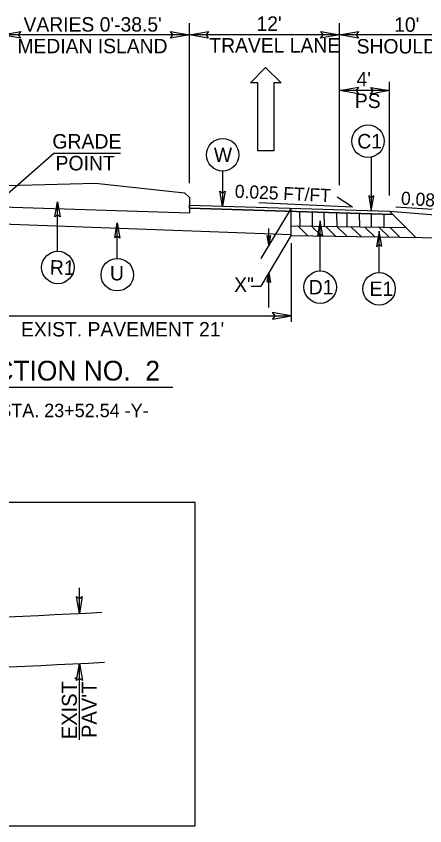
# Model space of a CAD drawing. Extents: x 2176024 to 2177225, y 75947 to 76635.
# Drawn here: x 2177029.6 to 2177062.3, y 76461.3 to 76526 of the extents above; entities that cross this region are included whole.
import ezdxf

# ---------------------------------------------------------------- set-up
doc = ezdxf.new("R2010")
doc.units = 0
for name, color, linetype in [('Exist XS Ground Line', 7, 'Continuous'), ('Old_Level_1', 7, 'Continuous'), ('Old_Level_11', 7, 'Continuous'), ('Old_Level_3', 7, 'Continuous'), ('Old_Level_4', 7, 'Continuous'), ('Prop Dimension', 7, 'Continuous'), ('Prop Pavement Schedule Description CELL', 7, 'Continuous'), ('Prop Terminator CELL', 7, 'Continuous'), ('Typical Curb CELL', 7, 'Continuous'), ('Typical Pavement Slope CELL', 7, 'Continuous'), ('Typical Pavement Slope Information CELL', 7, 'Continuous'), ('Typical Shoulder Slope CELL', 7, 'Continuous'), ('Typical Slope Point Local CELL', 7, 'Continuous'), ('Typical Terminator CELL', 7, 'Continuous'), ('Typical Text General CELL', 7, 'Continuous'), ('Typical Text Label CELL', 7, 'Continuous')]:
    doc.layers.add(name, color=color, linetype=linetype)

msp = doc.modelspace()

# ---------------------------------------------------------------- linework, layer by layer
at = {"layer": 'Exist XS Ground Line'}
msp.add_line((2177051.603, 76508.521), (2177028.462, 76509.359), dxfattribs=at)
at = {"layer": 'Old_Level_1'}
for p, q in [((2177052.307, 76509.235), (2177052.29, 76510.369)), ((2177053.304, 76509.22), (2177053.288, 76510.338)), ((2177054.244, 76509.206), (2177054.229, 76510.308)), ((2177055.262, 76509.191), (2177055.247, 76510.277)), ((2177056.076, 76509.179), (2177056.06, 76510.251)), ((2177057.073, 76509.157), (2177057.058, 76510.22)), ((2177058.014, 76509.15), (2177057.999, 76510.191)), ((2177059.032, 76509.135), (2177059.017, 76510.159)), ((2177052.96, 76508.409), (2177052.124, 76509.228)), ((2177054.05, 76508.4), (2177053.215, 76509.219)), ((2177055.169, 76508.397), (2177054.334, 76509.215)), ((2177056.062, 76508.378), (2177055.236, 76509.188)), ((2177057.203, 76508.346), (2177056.368, 76509.164)), ((2177058.293, 76508.337), (2177057.458, 76509.156)), ((2177059.412, 76508.333), (2177058.577, 76509.152)), ((2177060.306, 76508.315), (2177059.479, 76509.125)), ((2177014.801, 76496.354), (2177042.123, 76496.354))]:
    msp.add_line(p, q, dxfattribs=at)
at = {"layer": 'Old_Level_11'}
for p, q in [((2177032.62, 76515.001), (2177028.462, 76511.362)), ((2177037.952, 76515.001), (2177032.62, 76515.001)), ((2177057.997, 76514.726), (2177057.997, 76510.423)), ((2177046.118, 76513.615), (2177046.118, 76510.811)), ((2177032.919, 76507.208), (2177032.919, 76511.153)), ((2177037.695, 76506.627), (2177037.695, 76509.469)), ((2177053.911, 76505.633), (2177053.911, 76509.633)), ((2177058.619, 76505.504), (2177058.619, 76508.8))]:
    msp.add_line(p, q, dxfattribs=at)
for points in [[(2177046.325, 76512.011), (2177046.118, 76510.811), (2177045.905, 76512.018), (2177046.118, 76511.865)], [(2177057.79, 76511.623), (2177057.997, 76510.423), (2177058.21, 76511.63), (2177057.997, 76511.477)], [(2177032.712, 76509.953), (2177032.919, 76511.153), (2177033.132, 76509.946), (2177032.919, 76510.099)], [(2177037.488, 76508.269), (2177037.695, 76509.469), (2177037.908, 76508.262), (2177037.695, 76508.416)], [(2177054.118, 76508.433), (2177053.911, 76509.633), (2177053.698, 76508.427), (2177053.911, 76508.58)], [(2177058.825, 76507.6), (2177058.619, 76508.8), (2177058.405, 76507.594), (2177058.619, 76507.747)]]:
    msp.add_lwpolyline(points, close=True, dxfattribs=at)
for centre in [(2177057.732, 76515.995), (2177046.118, 76514.911), (2177032.945, 76505.912), (2177037.695, 76505.331), (2177053.911, 76504.337), (2177058.619, 76504.208)]:
    msp.add_circle(centre, 1.296, dxfattribs=at)
at = {"layer": 'Old_Level_4'}
for p, q in [((2177048.348, 76520.669), (2177049.55, 76521.891)), ((2177049.55, 76521.891), (2177050.792, 76520.669)), ((2177048.93, 76520.669), (2177048.348, 76520.669)), ((2177048.93, 76515.237), (2177048.93, 76520.669)), ((2177050.792, 76520.669), (2177050.21, 76520.669)), ((2177050.21, 76520.669), (2177050.21, 76515.237)), ((2177050.21, 76515.237), (2177048.93, 76515.237))]:
    msp.add_line(p, q, dxfattribs=at)
at = {"layer": 'Prop Dimension'}
for p, q in [((2177043.462, 76512.645), (2177043.462, 76525.42)), ((2177055.462, 76512.481), (2177055.462, 76525.42)), ((2177043.462, 76524.493), (2177028.568, 76524.493)), ((2177055.462, 76524.493), (2177043.462, 76524.493)), ((2177065.462, 76524.493), (2177055.462, 76524.493)), ((2177059.462, 76511.667), (2177059.462, 76520.742)), ((2177059.462, 76520.032), (2177055.462, 76520.032)), ((2177051.603, 76510.64), (2177049.177, 76506.632)), ((2177049.814, 76507.708), (2177049.814, 76509.036)), ((2177051.603, 76508.502), (2177049.177, 76504.408)), ((2177051.603, 76507.853), (2177051.603, 76501.572)), ((2177049.814, 76502.707), (2177049.814, 76505.483)), ((2177048.397, 76504.408), (2177049.177, 76504.408)), ((2177021.54, 76502.04), (2177051.603, 76502.04)), ((2177034.669, 76478.285), (2177034.669, 76480.329)), ((2177034.669, 76468.191), (2177034.669, 76474.28))]:
    msp.add_line(p, q, dxfattribs=at)
for radius in [1926.833, 1930.833]:
    msp.add_arc((2176939.502, 78402.766), radius, 271.677655, 272.884773, dxfattribs=at)
at = {"layer": 'Prop Pavement Schedule Description CELL'}
msp.add_lwpolyline([(2176987.99, 76461.322), (2177043.916, 76461.322), (2177043.916, 76487.15), (2176987.99, 76487.15)], close=True, dxfattribs=at)
at = {"layer": 'Prop Terminator CELL'}
for points in [[(2177034.901, 76479.635), (2177034.669, 76478.285), (2177034.429, 76479.643), (2177034.669, 76479.47)], [(2177034.436, 76472.93), (2177034.669, 76474.28), (2177034.909, 76472.923), (2177034.669, 76473.095)]]:
    msp.add_lwpolyline(points, close=True, dxfattribs=at)
at = {"layer": 'Typical Curb CELL'}
for p, q in [((2177051.603, 76508.439), (2177051.603, 76510.64)), ((2177076.565, 76508.068), (2177051.603, 76508.439))]:
    msp.add_line(p, q, dxfattribs=at)
at = {"layer": 'Typical Pavement Slope CELL'}
for p, q in [((2177028.857, 76512.455), (2177035.967, 76512.639)), ((2177035.967, 76512.639), (2177043.068, 76511.865)), ((2177043.463, 76511.501), (2177043.068, 76511.865)), ((2177043.463, 76511.501), (2177043.463, 76510.287)), ((2177028.462, 76510.755), (2177043.463, 76510.287)), ((2177059.462, 76510.395), (2177061.578, 76508.291)), ((2177051.603, 76509.245), (2177060.755, 76509.109))]:
    msp.add_line(p, q, dxfattribs=at)
at = {"layer": 'Typical Pavement Slope Information CELL'}
for p, q in [((2177056.499, 76510.726), (2177055.259, 76511.521)), ((2177056.499, 76510.726), (2177049, 76511.075)), ((2177064.69, 76510.416), (2177059.944, 76510.729))]:
    msp.add_line(p, q, dxfattribs=at)
at = {"layer": 'Typical Shoulder Slope CELL'}
msp.add_line((2177059.462, 76510.395), (2177065.497, 76509.912), dxfattribs=at)
at = {"layer": 'Typical Slope Point Local CELL'}
for p, q in [((2177043.462, 76510.894), (2177059.462, 76510.395)), ((2177043.462, 76510.644), (2177059.722, 76510.137))]:
    msp.add_line(p, q, dxfattribs=at)
msp.add_lwpolyline([(2177043.463, 76510.894), (2177043.462, 76510.894), (2177059.462, 76510.395), (2177059.722, 76510.137), (2177043.462, 76510.644), (2177043.462, 76510.644)], close=True, dxfattribs=at)
at = {"layer": 'Typical Terminator CELL'}
for points in [[(2177029.972, 76524.233), (2177028.462, 76524.493), (2177029.98, 76524.761), (2177029.787, 76524.493)], [(2177041.952, 76524.752), (2177043.462, 76524.493), (2177041.944, 76524.224), (2177042.137, 76524.493)], [(2177044.972, 76524.233), (2177043.462, 76524.493), (2177044.98, 76524.761), (2177044.787, 76524.493)], [(2177053.952, 76524.752), (2177055.462, 76524.493), (2177053.944, 76524.224), (2177054.137, 76524.493)], [(2177056.972, 76524.233), (2177055.462, 76524.493), (2177056.98, 76524.761), (2177056.787, 76524.493)], [(2177056.972, 76519.772), (2177055.462, 76520.032), (2177056.98, 76520.301), (2177056.787, 76520.032)], [(2177057.952, 76520.292), (2177059.462, 76520.032), (2177057.944, 76519.764), (2177058.137, 76520.032)], [(2177049.947, 76508.462), (2177049.814, 76507.708), (2177049.682, 76508.467), (2177049.816, 76508.37)], [(2177049.682, 76504.729), (2177049.814, 76505.483), (2177049.946, 76504.724), (2177049.812, 76504.821)], [(2177050.093, 76501.78), (2177051.603, 76502.04), (2177050.085, 76502.308), (2177050.278, 76502.04)]]:
    msp.add_lwpolyline(points, close=True, dxfattribs=at)

# ---------------------------------------------------------------- texts
at = {"layer": 'Old_Level_11'}
for s, rotation, p in [('GRADE', 0.00015, (2177032.511, 76515.405)), ('C1', 359.99974, (2177056.875, 76515.415)), ('W', 0.00026, (2177045.411, 76514.331)), ('POINT', 0.00015, (2177032.764, 76513.665)), ('R1', 358.82491, (2177032.297, 76505.345)), ('U', 0.00026, (2177037.109, 76504.877)), ('D1', 359.99974, (2177052.99, 76503.757)), ('E1', 359.99974, (2177057.855, 76503.628))]:
    msp.add_text(s, height=1.16, rotation=rotation, dxfattribs=at).set_placement(p)
msp.add_text('X"', height=1.1533, dxfattribs=at).set_placement((2177047.036, 76503.958))
at = {"layer": 'Old_Level_3'}
msp.add_text('TYPICAL SECTION NO.  2', height=1.5766, rotation=0.00002, dxfattribs=at).set_placement((2177015.688, 76496.882))
at = {"layer": 'Typical Pavement Slope Information CELL'}
for s, height, rotation, p in [('0.025 FT/FT', 1.04295, 357.3324, (2177047.069, 76511.487)), ('0.08', 1.0429, 356.21988, (2177060.34, 76510.94))]:
    msp.add_text(s, height=height, rotation=rotation, dxfattribs=at).set_placement(p)
at = {"layer": 'Typical Text General CELL'}
for s, height, p in [("VARIES 0'-38.5'", 1.15334, (2177030.204, 76524.747)), ("12'", 1.1533, (2177048.822, 76524.808)), ("10' ", 1.1533, (2177059.826, 76524.73)), ('MEDIAN ISLAND', 1.15334, (2177029.713, 76523.017)), ('TRAVEL LANE', 1.15334, (2177045.053, 76523.078)), ('SHOULDER', 1.1533, (2177056.825, 76523)), ("4' ", 1.1533, (2177056.814, 76520.374)), ('PS', 1.1533, (2177056.685, 76518.644)), ("EXIST. PAVEMENT 21'", 1.15334, (2177030.005, 76500.4))]:
    msp.add_text(s, height=height, dxfattribs=at).set_placement(p)
for s, p in [('EXIST.', (2177034.465, 76468.238)), ("PAV'T", (2177036.038, 76468.336))]:
    msp.add_text(s, height=1.2, rotation=90, dxfattribs=at).set_placement(p)
at = {"layer": 'Typical Text Label CELL'}
msp.add_text('STA. 17+00.00 -Y- TO STA. 23+52.54 -Y-', height=1.0742, dxfattribs=at).set_placement((2177013.535, 76493.955))

doc.saveas('drawing.dxf')
